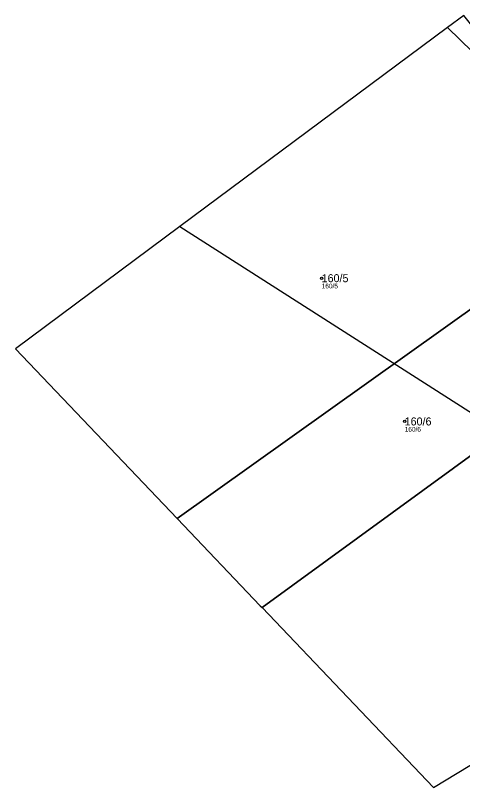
# Model space of a CAD drawing. Extents: x -734504 to -730695, y -1027923 to -1024502.
# Drawn here: x -732206.5 to -732111.6, y -1026923.2 to -1026759.3 of the extents above; entities that cross this region are included whole.
import ezdxf

# ---------------------------------------------------------------- set-up
doc = ezdxf.new("R2010")
doc.units = 0
for name, color, linetype in [('Definiční body', 7, 'Continuous'), ('Hranice parcel', 7, 'Continuous'), ('Parcelní čísla', 7, 'Continuous'), ('Polygon ku', 7, 'Continuous'), ('Polygon parcely', 7, 'Continuous'), ('Poz předměty', 7, 'Continuous')]:
    doc.layers.add(name, color=color, linetype=linetype)

msp = doc.modelspace()

# ---------------------------------------------------------------- linework, layer by layer
at = {"layer": 'Definiční body'}
for centre in [(-732141.53, -1026815.1), (-732123.91, -1026845.51)]:
    msp.add_circle(centre, 0.25, dxfattribs=at)
at = {"layer": 'Hranice parcel'}
for p, q in [((-732111.38, -1026759.32), (-732114.81, -1026761.87)), ((-732065.64, -1026820.52), (-732154.18, -1026885.01)), ((-732206.5, -1026830.1), (-732172.2, -1026866.09)), ((-732172.2, -1026866.09), (-732154.54, -1026884.63)), ((-732154.54, -1026884.63), (-732154.18, -1026885.01)), ((-732154.18, -1026885.01), (-732117.76, -1026923.23))]:
    msp.add_line(p, q, dxfattribs=at)
for points in [[(-732114.81, -1026761.87), (-732171.64, -1026804.16), (-732206.5, -1026830.1)], [(-732080.65, -1026800.82), (-732095.62, -1026782.11), (-732106.93, -1026769.58), (-732114.81, -1026761.87)], [(-732172.2, -1026866.09), (-732083.22, -1026802.65), (-732080.65, -1026800.82)], [(-732117.76, -1026923.23), (-732082.63, -1026901.94), (-732050.42, -1026881.67)]]:
    msp.add_lwpolyline(points, dxfattribs=at)
at = {"layer": 'Polygon ku'}
msp.add_lwpolyline([(-732111.38, -1026759.32), (-732114.81, -1026761.87), (-732171.64, -1026804.16), (-732206.5, -1026830.1), (-732172.2, -1026866.09), (-732154.54, -1026884.63), (-732154.18, -1026885.01), (-732117.76, -1026923.23), (-732082.63, -1026901.94)], dxfattribs=at)
at = {"layer": 'Polygon parcely'}
for points in [[(-732111.38, -1026759.32), (-732114.81, -1026761.87), (-732106.93, -1026769.58), (-732095.62, -1026782.11), (-732080.65, -1026800.82), (-732065.64, -1026820.52), (-732040.57, -1026853.52), (-732061.33, -1026824.76), (-732096.24, -1026778.33)], [(-732080.65, -1026800.82), (-732095.62, -1026782.11), (-732106.93, -1026769.58), (-732114.81, -1026761.87), (-732171.64, -1026804.16), (-732206.5, -1026830.1), (-732172.2, -1026866.09), (-732083.22, -1026802.65)], [(-732154.18, -1026885.01), (-732065.64, -1026820.52), (-732080.65, -1026800.82), (-732083.22, -1026802.65), (-732172.2, -1026866.09), (-732154.54, -1026884.63)], [(-732065.64, -1026820.52), (-732154.18, -1026885.01), (-732117.76, -1026923.23), (-732082.63, -1026901.94), (-732050.42, -1026881.67), (-732046.18, -1026879), (-732040.45, -1026875.25), (-732039.22, -1026874.44), (-732040.57, -1026853.52)]]:
    msp.add_lwpolyline(points, close=True, dxfattribs=at)
at = {"layer": 'Poz předměty'}
msp.add_line((-732171.64, -1026804.16), (-732094.45, -1026853.5), dxfattribs=at)

# ---------------------------------------------------------------- texts
at = {"layer": 'Definiční body'}
for s, p in [('160/5', (-732141.53, -1026817.26)), ('160/6', (-732123.91, -1026847.67))]:
    msp.add_text(s, height=1, dxfattribs=at).set_placement(p)
at = {"layer": 'Parcelní čísla'}
for s, p in [('160/5', (-732141.53, -1026815.95)), ('160/6', (-732123.91, -1026846.36))]:
    msp.add_text(s, height=1.7, dxfattribs=at).set_placement(p)

doc.saveas('drawing.dxf')
